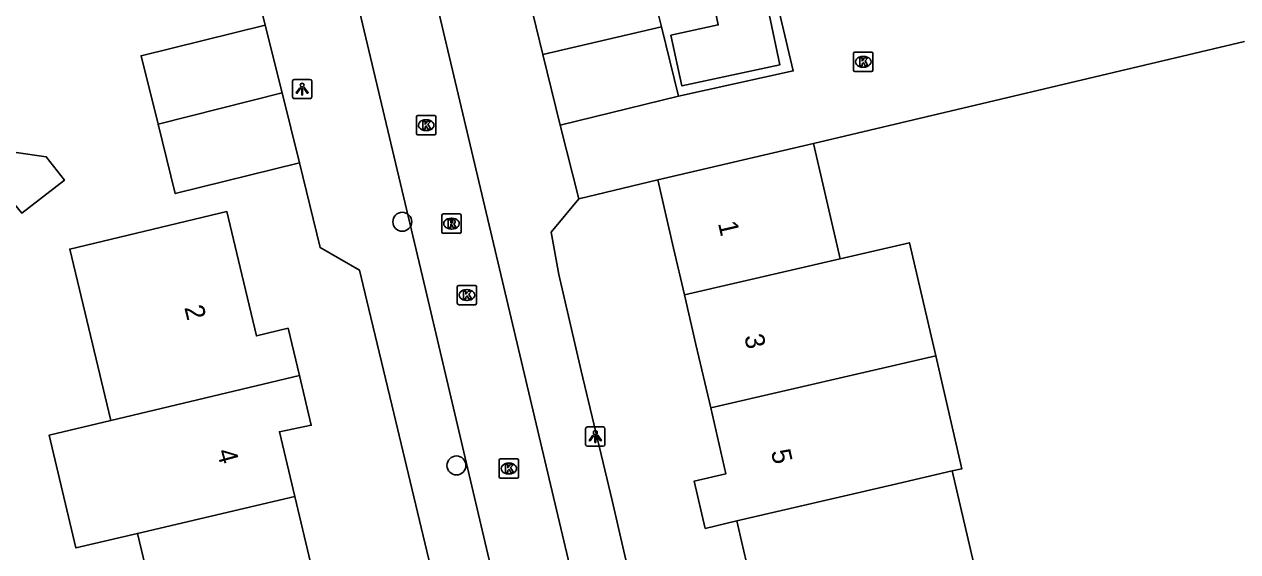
# Model space of a CAD drawing. Extents: x 158474 to 159560, y 388525 to 389605.
# Drawn here: x 159170.2 to 159232.9, y 388887.5 to 388914.7 of the extents above; entities that cross this region are included whole.
import ezdxf

# ---------------------------------------------------------------- set-up
doc = ezdxf.new("R2010")
doc.units = 0
for name, color, linetype in [('IMGEO_Boom', 7, 'Continuous'), ('IMGEO_Kolk', 7, 'Continuous'), ('IMGEO_Lichtpunt', 7, 'Continuous'), ('IMGEO_Muur', 7, 'Continuous'), ('IMGEO_Pand', 7, 'Continuous'), ('IMGEO_Pand_nummerreeks', 7, 'Continuous'), ('IMGEO_Rijbaan_lokaal_open', 7, 'Continuous'), ('IMGEO_Rioolput', 7, 'Continuous'), ('IMGEO_Voetpad_open', 7, 'Continuous')]:
    doc.layers.add(name, color=color, linetype=linetype)

msp = doc.modelspace()

# ---------------------------------------------------------------- linework, layer by layer
at = {"layer": 'IMGEO_Boom'}
for centre in [(159189.712, 388904.513), (159192.509, 388891.922)]:
    msp.add_circle(centre, 0.489, dxfattribs=at)
at = {"layer": 'IMGEO_Kolk'}
for p, q in [((159213.015, 388912.355), (159213.015, 388913.207)), ((159213.09, 388913.281), (159213.942, 388913.281)), ((159213.503, 388913.061), (159213.528, 388913.061)), ((159214.016, 388913.207), (159214.016, 388912.355)), ((159213.942, 388912.281), (159213.09, 388912.281)), ((159213.526, 388912.501), (159213.501, 388912.501)), ((159190.445, 388909.08), (159190.445, 388909.932)), ((159190.52, 388910.006), (159191.372, 388910.006)), ((159190.933, 388909.786), (159190.958, 388909.786)), ((159191.446, 388909.932), (159191.446, 388909.08)), ((159190.956, 388909.226), (159190.931, 388909.226)), ((159191.372, 388909.006), (159190.52, 388909.006)), ((159192.549, 388900.302), (159192.549, 388901.154)), ((159192.624, 388901.228), (159193.476, 388901.228)), ((159193.037, 388901.008), (159193.062, 388901.008)), ((159193.55, 388901.154), (159193.55, 388900.302)), ((159193.06, 388900.448), (159193.035, 388900.448)), ((159193.476, 388900.228), (159192.624, 388900.228)), ((159194.716, 388891.336), (159194.716, 388892.188)), ((159194.791, 388892.262), (159195.643, 388892.262)), ((159195.717, 388892.188), (159195.717, 388891.336)), ((159195.204, 388892.042), (159195.229, 388892.042)), ((159195.643, 388891.262), (159194.791, 388891.262)), ((159195.227, 388891.482), (159195.202, 388891.482))]:
    msp.add_line(p, q, dxfattribs=at)
for points in [[(159213.015, 388912.355), (159213.015, 388913.207)], [(159213.09, 388913.281), (159213.942, 388913.281)], [(159213.336, 388912.981), (159213.459, 388912.981), (159213.459, 388912.83), (159213.589, 388912.981), (159213.753, 388912.981), (159213.607, 388912.83), (159213.76, 388912.581), (159213.608, 388912.581), (159213.523, 388912.745), (159213.459, 388912.678), (159213.459, 388912.581), (159213.336, 388912.581), (159213.336, 388912.981)], [(159214.016, 388913.207), (159214.016, 388912.355)], [(159213.942, 388912.281), (159213.09, 388912.281)], [(159190.445, 388909.08), (159190.445, 388909.932)], [(159190.52, 388910.006), (159191.372, 388910.006)], [(159190.766, 388909.706), (159190.889, 388909.706), (159190.889, 388909.555), (159191.019, 388909.706), (159191.183, 388909.706), (159191.037, 388909.555), (159191.19, 388909.306), (159191.038, 388909.306), (159190.953, 388909.47), (159190.889, 388909.403), (159190.889, 388909.306), (159190.766, 388909.306), (159190.766, 388909.706)], [(159191.446, 388909.932), (159191.446, 388909.08)], [(159191.372, 388909.006), (159190.52, 388909.006)], [(159192.549, 388900.302), (159192.549, 388901.154)], [(159192.624, 388901.228), (159193.476, 388901.228)], [(159193.55, 388901.154), (159193.55, 388900.302)], [(159192.87, 388900.928), (159192.993, 388900.928), (159192.993, 388900.777), (159193.123, 388900.928), (159193.287, 388900.928), (159193.141, 388900.777), (159193.294, 388900.528), (159193.142, 388900.528), (159193.057, 388900.692), (159192.993, 388900.625), (159192.993, 388900.528), (159192.87, 388900.528), (159192.87, 388900.928)], [(159193.476, 388900.228), (159192.624, 388900.228)], [(159194.716, 388891.336), (159194.716, 388892.188)], [(159194.791, 388892.262), (159195.643, 388892.262)], [(159195.717, 388892.188), (159195.717, 388891.336)], [(159195.037, 388891.962), (159195.16, 388891.962), (159195.16, 388891.811), (159195.29, 388891.962), (159195.454, 388891.962), (159195.308, 388891.811), (159195.461, 388891.562), (159195.309, 388891.562), (159195.224, 388891.726), (159195.16, 388891.659), (159195.16, 388891.562), (159195.037, 388891.562), (159195.037, 388891.962)], [(159195.643, 388891.262), (159194.791, 388891.262)]]:
    msp.add_lwpolyline(points, dxfattribs=at)
for centre, start, end in [((159213.092, 388913.205), 91.55205, 178.44795), ((159213.092, 388913.205), 91.55205, 178.44795), ((159213.94, 388913.205), 1.55205, 88.44795), ((159213.94, 388913.205), 1.55205, 88.44795), ((159213.092, 388912.357), 181.55205, 268.44795), ((159213.092, 388912.357), 181.55205, 268.44795), ((159213.94, 388912.357), 271.55205, 358.44795), ((159213.94, 388912.357), 271.55205, 358.44795), ((159190.522, 388909.93), 91.55205, 178.44795), ((159190.522, 388909.93), 91.55205, 178.44795), ((159191.37, 388909.93), 1.55205, 88.44795), ((159191.37, 388909.93), 1.55205, 88.44795), ((159190.522, 388909.082), 181.55205, 268.44795), ((159190.522, 388909.082), 181.55205, 268.44795), ((159191.37, 388909.082), 271.55205, 358.44795), ((159191.37, 388909.082), 271.55205, 358.44795), ((159192.626, 388901.152), 91.55205, 178.44795), ((159192.626, 388901.152), 91.55205, 178.44795), ((159193.474, 388901.152), 1.55205, 88.44795), ((159193.474, 388901.152), 1.55205, 88.44795), ((159192.626, 388900.304), 181.55205, 268.44795), ((159192.626, 388900.304), 181.55205, 268.44795), ((159193.474, 388900.304), 271.55205, 358.44795), ((159193.474, 388900.304), 271.55205, 358.44795), ((159194.793, 388892.186), 91.55205, 178.44795), ((159194.793, 388892.186), 91.55205, 178.44795), ((159195.641, 388892.186), 1.55205, 88.44795), ((159195.641, 388892.186), 1.55205, 88.44795), ((159194.793, 388891.338), 181.55205, 268.44795), ((159194.793, 388891.338), 181.55205, 268.44795), ((159195.641, 388891.338), 271.55205, 358.44795), ((159195.641, 388891.338), 271.55205, 358.44795)]:
    msp.add_arc(centre, 0.0765, start, end, dxfattribs=at)
for centre, major_axis, ratio, start_param, end_param in [((159213.502, 388912.781), (-0.387, 0.002), 0.722429, 4.712389, 7.853982), ((159213.527, 388912.781), (-0.39, 0.002), 0.717154, 1.570796, 4.712389), ((159190.932, 388909.506), (-0.387, 0.002), 0.722429, 4.712389, 7.853982), ((159190.957, 388909.506), (-0.39, 0.002), 0.717154, 1.570796, 4.712389), ((159193.036, 388900.728), (-0.387, 0.002), 0.722429, 4.712389, 7.853982), ((159193.061, 388900.728), (-0.39, 0.002), 0.717154, 1.570796, 4.712389), ((159195.203, 388891.762), (-0.387, 0.002), 0.722429, 4.712389, 7.853982), ((159195.228, 388891.762), (-0.39, 0.002), 0.717154, 1.570796, 4.712389)]:
    msp.add_ellipse(centre, major_axis=major_axis, ratio=ratio, start_param=start_param, end_param=end_param, dxfattribs=at)
at = {"layer": 'IMGEO_Lichtpunt'}
for p, q in [((159184.043, 388911.777), (159184.043, 388910.97)), ((159184.043, 388911.777), (159184.043, 388910.97)), ((159184.945, 388911.872), (159184.137, 388911.872)), ((159184.945, 388911.872), (159184.137, 388911.872)), ((159185.039, 388910.97), (159185.039, 388911.777)), ((159185.039, 388910.97), (159185.039, 388911.777)), ((159184.137, 388910.876), (159184.945, 388910.876)), ((159184.137, 388910.876), (159184.945, 388910.876)), ((159199.181, 388893.817), (159199.181, 388893.01)), ((159199.181, 388893.817), (159199.181, 388893.01)), ((159200.083, 388893.912), (159199.275, 388893.912)), ((159200.083, 388893.912), (159199.275, 388893.912)), ((159200.177, 388893.01), (159200.177, 388893.817)), ((159200.177, 388893.01), (159200.177, 388893.817)), ((159199.275, 388892.916), (159200.083, 388892.916)), ((159199.275, 388892.916), (159200.083, 388892.916))]:
    msp.add_line(p, q, dxfattribs=at)
for points in [[(159184.417, 388911.441), (159184.456, 388911.413), (159184.268, 388911.151), (159184.23, 388911.178), (159184.417, 388911.441)], [(159184.519, 388911.393), (159184.566, 388911.393), (159184.566, 388911.071), (159184.519, 388911.071), (159184.519, 388911.393)], [(159184.629, 388911.413), (159184.667, 388911.44), (159184.854, 388911.178), (159184.815, 388911.15), (159184.629, 388911.413)], [(159199.555, 388893.481), (159199.594, 388893.453), (159199.406, 388893.191), (159199.368, 388893.218), (159199.555, 388893.481)], [(159199.657, 388893.433), (159199.704, 388893.433), (159199.704, 388893.111), (159199.657, 388893.111), (159199.657, 388893.433)], [(159199.767, 388893.453), (159199.805, 388893.48), (159199.992, 388893.218), (159199.953, 388893.19), (159199.767, 388893.453)]]:
    msp.add_lwpolyline(points, dxfattribs=at)
for centre in [(159184.542, 388911.575), (159199.68, 388893.615)]:
    msp.add_circle(centre, 0.0994, dxfattribs=at)
for centre, start, end in [((159184.137, 388911.777), 90, 180), ((159184.137, 388911.777), 90, 180), ((159184.945, 388911.777), 0, 90), ((159184.945, 388911.777), 0, 90), ((159184.137, 388910.97), 180, 270), ((159184.137, 388910.97), 180, 270), ((159184.945, 388910.97), 270, 0), ((159184.945, 388910.97), 270, 360), ((159199.275, 388893.817), 90, 180), ((159199.275, 388893.817), 90, 180), ((159200.083, 388893.817), 0, 90), ((159200.083, 388893.817), 0, 90), ((159199.275, 388893.01), 180, 270), ((159199.275, 388893.01), 180, 270), ((159200.083, 388893.01), 270, 0), ((159200.083, 388893.01), 270, 360)]:
    msp.add_arc(centre, 0.0946, start, end, dxfattribs=at)
at = {"layer": 'IMGEO_Muur'}
msp.add_lwpolyline([(159180.477, 388931.026), (159182.722, 388921.571), (159181.393, 388919.785), (159182.635, 388914.682)], dxfattribs=at)
at = {"layer": 'IMGEO_Pand'}
for points in [[(159203.094, 388914.58), (159202.227, 388918.127), (159200.804, 388917.779), (159200.323, 388919.745), (159197.358, 388919.02), (159197.839, 388917.054), (159196.126, 388916.635)], [(159208.65, 388915.25), (159208.169, 388917.475), (159205.552, 388916.909), (159206.032, 388914.685), (159203.584, 388914.156), (159204.151, 388911.531), (159209.217, 388912.626), (159208.65, 388915.25)], [(159196.974, 388913.164), (159196.126, 388916.635)], [(159177.097, 388909.564), (159176.223, 388913.096), (159182.635, 388914.682)], [(159182.635, 388914.682), (159183.504, 388911.169)], [(159196.974, 388913.164), (159203.094, 388914.58)], [(159203.094, 388914.58), (159203.969, 388911.003)], [(159197.867, 388909.511), (159196.974, 388913.164)], [(159177.097, 388909.564), (159183.504, 388911.169)], [(159183.504, 388911.169), (159184.397, 388907.559)], [(159197.867, 388909.511), (159203.969, 388911.003)], [(159184.397, 388907.559), (159177.985, 388905.973), (159177.097, 388909.564)], [(159210.941, 388908.552), (159202.902, 388906.688)], [(159210.941, 388908.552), (159212.321, 388902.605)], [(159168.33, 388907.078), (159170.065, 388904.967), (159172.266, 388906.659), (159171.329, 388907.878), (159169.644, 388908.105), (159168.33, 388907.078)], [(159204.281, 388900.741), (159203.721, 388903.157), (159202.902, 388906.688)], [(159174.653, 388894.238), (159173.228, 388900.215), (159172.539, 388903.103), (159180.652, 388905.038), (159181.341, 388902.149), (159182.183, 388898.618), (159183.818, 388899.008), (159184.399, 388896.574)], [(159212.321, 388902.605), (159215.899, 388903.434), (159217.256, 388897.586)], [(159204.281, 388900.741), (159212.321, 388902.605)], [(159205.637, 388894.895), (159204.875, 388898.18), (159204.281, 388900.741)], [(159217.256, 388897.586), (159205.637, 388894.895)], [(159217.256, 388897.586), (159218.61, 388891.753), (159218.115, 388891.638)], [(159174.653, 388894.238), (159184.399, 388896.574)], [(159184.399, 388896.574), (159185.013, 388893.999), (159183.363, 388893.666), (159184.16, 388890.322)], [(159206.992, 388889.051), (159205.356, 388888.671), (159204.79, 388891.113), (159206.426, 388891.492), (159205.637, 388894.895)], [(159176.042, 388888.409), (159172.861, 388887.66), (159171.474, 388893.478), (159174.653, 388894.238)], [(159218.115, 388891.638), (159215.032, 388890.921), (159206.992, 388889.051)], [(159218.115, 388891.638), (159219.472, 388885.801)], [(159184.16, 388890.322), (159176.042, 388888.409)], [(159184.16, 388890.322), (159184.974, 388886.906), (159185.547, 388884.501)], [(159209.912, 388883.577), (159208.338, 388883.244), (159207.591, 388886.465), (159207.233, 388888.01), (159207.042, 388888.834), (159206.992, 388889.051)], [(159177.43, 388882.588), (159176.042, 388888.409)]]:
    msp.add_lwpolyline(points, dxfattribs=at)
at = {"layer": 'IMGEO_Rijbaan_lokaal_open'}
for points in [[(159185.223, 388924.993), (159190.917, 388901.023), (159198.455, 388868.961)], [(159198.455, 388868.961), (159202.357, 388869.811), (159194.361, 388903.689), (159189.862, 388922.698)], [(159203.969, 388911.003), (159209.898, 388912.306), (159209.167, 388915.376)], [(159233.201, 388913.837), (159210.941, 388908.552)], [(159198.828, 388905.691), (159197.867, 388909.511)], [(159202.902, 388906.688), (159198.828, 388905.691)]]:
    msp.add_lwpolyline(points, dxfattribs=at)
at = {"layer": 'IMGEO_Rioolput'}
for p, q in [((159191.752, 388903.991), (159191.752, 388904.843)), ((159191.827, 388904.917), (159192.679, 388904.917)), ((159192.24, 388904.697), (159192.265, 388904.697)), ((159192.753, 388904.843), (159192.753, 388903.991)), ((159192.263, 388904.137), (159192.238, 388904.137)), ((159192.679, 388903.917), (159191.827, 388903.917))]:
    msp.add_line(p, q, dxfattribs=at)
for points in [[(159191.752, 388903.991), (159191.752, 388904.843)], [(159191.827, 388904.917), (159192.679, 388904.917)], [(159192.753, 388904.843), (159192.753, 388903.991)], [(159192.341, 388904.615), (159192.089, 388904.617), (159192.089, 388904.217)], [(159192.089, 388904.217), (159192.213, 388904.217), (159192.213, 388904.379), (159192.224, 388904.379)], [(159192.267, 388904.536), (159192.213, 388904.536), (159192.213, 388904.455)], [(159192.213, 388904.455), (159192.265, 388904.455)], [(159192.271, 388904.35), (159192.342, 388904.217), (159192.482, 388904.217), (159192.417, 388904.343)], [(159192.679, 388903.917), (159191.827, 388903.917)]]:
    msp.add_lwpolyline(points, dxfattribs=at)
for centre, radius, start, end in [((159191.829, 388904.841), 0.0765, 91.55205, 178.44795), ((159191.829, 388904.841), 0.0765, 91.55205, 178.44795), ((159192.677, 388904.841), 0.0765, 1.55205, 88.44795), ((159192.677, 388904.841), 0.0765, 1.55205, 88.44795), ((159192.223, 388904.326), 0.0533, 26.02933, 88.69889), ((159192.249, 388904.644), 0.19, 274.7715, 282.96867), ((159192.273, 388904.44), 0.0964, 77.00612, 93.18647), ((159192.287, 388904.497), 0.0378, 276.66336, 79.67722), ((159192.34, 388904.505), 0.109, 350.36119, 89.41601), ((159192.338, 388904.505), 0.112, 277.58423, 350.98172), ((159192.322, 388904.29), 0.108, 29.51342, 73.79051), ((159191.829, 388903.993), 0.0765, 181.55205, 268.44795), ((159191.829, 388903.993), 0.0765, 181.55205, 268.44795), ((159192.677, 388903.993), 0.0765, 271.55205, 358.44795), ((159192.677, 388903.993), 0.0765, 271.55205, 358.44795)]:
    msp.add_arc(centre, radius, start, end, dxfattribs=at)
for centre, major_axis, ratio, start_param, end_param in [((159192.239, 388904.417), (-0.387, 0.002), 0.722429, 4.712389, 7.853982), ((159192.264, 388904.417), (-0.39, 0.002), 0.717154, 1.570796, 4.712389)]:
    msp.add_ellipse(centre, major_axis=major_axis, ratio=ratio, start_param=start_param, end_param=end_param, dxfattribs=at)
at = {"layer": 'IMGEO_Voetpad_open'}
for points in [[(159182.635, 388914.682), (159181.393, 388919.785), (159182.722, 388921.571), (159180.477, 388931.026), (159177.752, 388942.499)], [(159195.576, 388868.155), (159194.746, 388871.703), (159193.549, 388876.724), (159191.978, 388883.315), (159190.791, 388888.292), (159189.168, 388895.05), (159187.987, 388900.002), (159187.495, 388902.015), (159185.471, 388903.183), (159184.397, 388907.559)], [(159206.822, 388864.097), (159201.712, 388885.102), (159200.551, 388890.11), (159198.953, 388896.808), (159197.799, 388901.784), (159197.408, 388903.985), (159198.828, 388905.691)]]:
    msp.add_lwpolyline(points, dxfattribs=at)

# ---------------------------------------------------------------- texts
at = {"layer": 'IMGEO_Pand_nummerreeks'}
for s, rotation, p in [('1', 283.05507, (159206.01, 388904.438)), ('2', 283.41301, (159178.453, 388900.087)), ('3', 283.05507, (159207.365, 388898.598)), ('4', 285.23133, (159180.127, 388892.649)), ('5', 283.0575, (159208.745, 388892.647))]:
    msp.add_text(s, height=1, rotation=rotation, dxfattribs=at).set_placement(p)

doc.saveas('drawing.dxf')
